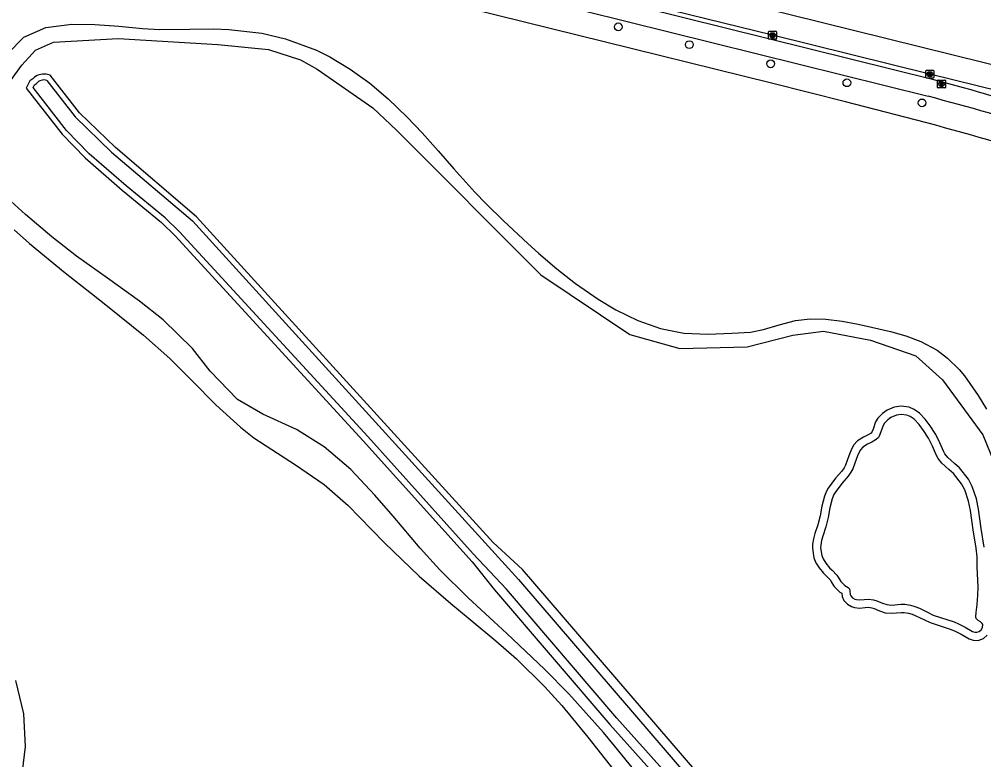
# Model space of a CAD drawing. Extents: x 162074 to 163034, y 381824 to 382557.
# Drawn here: x 162851.4 to 162973.2, y 382390.5 to 382484.1 of the extents above; entities that cross this region are included whole.
import ezdxf

# ---------------------------------------------------------------- set-up
doc = ezdxf.new("R2010")
doc.units = 0
for name, color, linetype in [('IMGEO_Boom', 7, 'Continuous'), ('IMGEO_Fietspad_gesloten', 7, 'Continuous'), ('IMGEO_Kolk', 7, 'Continuous'), ('IMGEO_Loofbos', 7, 'Continuous'), ('IMGEO_Meer_plas_ven_vijver', 7, 'Continuous'), ('IMGEO_OVBaan_gesloten', 7, 'Continuous'), ('IMGEO_Rioolput', 7, 'Continuous'), ('IMGEO_Voetpad_gesloten', 7, 'Continuous'), ('IMGEO_Voetpad_open', 7, 'Continuous'), ('IMGEO_Waterloop', 7, 'Continuous')]:
    doc.layers.add(name, color=color, linetype=linetype)

msp = doc.modelspace()

# ---------------------------------------------------------------- linework, layer by layer
at = {"layer": 'IMGEO_Boom'}
for centre in [(162927.05, 382483.1), (162936.03, 382480.85), (162946.31, 382478.43), (162955.93, 382476.03), (162965.43, 382473.49)]:
    msp.add_circle(centre, 0.489, dxfattribs=at)
at = {"layer": 'IMGEO_Fietspad_gesloten'}
for points in [[(162966.9, 382476.42), (162872, 382500), (162862.04, 382502.47), (162788.84, 382520.57), (162745.81, 382531.21)], [(162746.61, 382528.78), (162788.34, 382518.46), (162861.41, 382500.4), (162863.01, 382500), (162966.21, 382474.32)]]:
    msp.add_lwpolyline(points, dxfattribs=at)
for centre, radius, start, end in [((162847.11, 382034.16), 458.2, 72.8902, 74.8443), ((162880.97, 382150.82), 334.54, 72.5342, 75.2391)]:
    msp.add_arc(centre, radius, start, end, dxfattribs=at)
at = {"layer": 'IMGEO_Kolk'}
for p, q in [((162946.12, 382482.54), (162946.97, 382482.54)), ((162946.04, 382481.61), (162946.04, 382482.46)), ((162946.97, 382481.54), (162946.12, 382481.54)), ((162946.53, 382482.32), (162946.56, 382482.32)), ((162946.55, 382481.76), (162946.53, 382481.76)), ((162947.04, 382482.46), (162947.04, 382481.61)), ((162965.91, 382476.69), (162965.91, 382477.54)), ((162965.98, 382477.62), (162966.83, 382477.62)), ((162966.83, 382476.62), (162965.98, 382476.62)), ((162966.42, 382476.84), (162966.39, 382476.84)), ((162966.4, 382477.4), (162966.42, 382477.4)), ((162966.91, 382477.54), (162966.91, 382476.69))]:
    msp.add_line(p, q, dxfattribs=at)
for points in [[(162946.12, 382482.54), (162946.97, 382482.54)], [(162946.04, 382481.61), (162946.04, 382482.46)], [(162946.97, 382481.54), (162946.12, 382481.54)], [(162946.36, 382482.24), (162946.49, 382482.24), (162946.49, 382482.09), (162946.62, 382482.24), (162946.78, 382482.24), (162946.63, 382482.09), (162946.79, 382481.84), (162946.63, 382481.84), (162946.55, 382482), (162946.49, 382481.94), (162946.49, 382481.84), (162946.36, 382481.84), (162946.36, 382482.24)], [(162947.04, 382482.46), (162947.04, 382481.61)], [(162965.91, 382476.69), (162965.91, 382477.54)], [(162965.98, 382477.62), (162966.83, 382477.62)], [(162966.83, 382476.62), (162965.98, 382476.62)], [(162966.23, 382477.32), (162966.35, 382477.32), (162966.35, 382477.17), (162966.48, 382477.32), (162966.65, 382477.32), (162966.5, 382477.17), (162966.65, 382476.92), (162966.5, 382476.92), (162966.42, 382477.08), (162966.35, 382477.01), (162966.35, 382476.92), (162966.23, 382476.92), (162966.23, 382477.32)], [(162966.91, 382477.54), (162966.91, 382476.69)]]:
    msp.add_lwpolyline(points, dxfattribs=at)
for centre, start, end in [((162946.12, 382482.46), 91.552, 178.448), ((162946.12, 382482.46), 91.552, 178.448), ((162946.97, 382482.46), 1.552, 88.448), ((162946.97, 382482.46), 1.552, 88.448), ((162946.12, 382481.61), 181.552, 268.448), ((162946.12, 382481.61), 181.552, 268.448), ((162946.97, 382481.61), 271.552, 358.448), ((162946.97, 382481.61), 271.552, 358.448), ((162965.98, 382477.54), 91.552, 178.448), ((162965.98, 382477.54), 91.552, 178.448), ((162965.98, 382476.69), 181.552, 268.448), ((162965.98, 382476.69), 181.552, 268.448), ((162966.83, 382477.54), 1.552, 88.448), ((162966.83, 382477.54), 1.552, 88.448), ((162966.83, 382476.69), 271.552, 358.448), ((162966.83, 382476.69), 271.552, 358.448)]:
    msp.add_arc(centre, 0.0765, start, end, dxfattribs=at)
for centre, major_axis, ratio, start_param, end_param in [((162946.53, 382482.04), (-0.387, 0.002), 0.722429, 4.712389, 7.853982), ((162946.55, 382482.04), (-0.39, 0.002), 0.717154, 1.570796, 4.712389), ((162966.39, 382477.12), (-0.387, 0.002), 0.722429, 4.712389, 7.853982), ((162966.42, 382477.12), (-0.39, 0.002), 0.717154, 1.570796, 4.712389)]:
    msp.add_ellipse(centre, major_axis=major_axis, ratio=ratio, start_param=start_param, end_param=end_param, dxfattribs=at)
at = {"layer": 'IMGEO_Loofbos'}
for points in [[(162853.08, 382476.52), (162852.7, 382476.29), (162852.27, 382475.35), (162856.8, 382469.53), (162859.71, 382466.53), (162864.39, 382462.44), (162869.33, 382458.39), (162871.08, 382456.67), (162894.84, 382430.8), (162908.61, 382415.5), (162911.41, 382411.93), (162925.98, 382394.93), (162969.52, 382346.29)], [(162971.2, 382350.6), (162936.97, 382388.9), (162914.96, 382414.51), (162911.24, 382417.92), (162873.78, 382459.11), (162863.55, 382467.84), (162859.01, 382472.23), (162855.28, 382477), (162854.8, 382477.12)], [(162973.27, 382417.36), (162972.89, 382419.7), (162972.56, 382422.15), (162972.31, 382423.43), (162971.77, 382425.02), (162971.28, 382425.92), (162970.14, 382427.36), (162969.52, 382427.92), (162968.69, 382428.68), (162968.32, 382429.13), (162968.17, 382429.39), (162967.68, 382430.53), (162967.15, 382431.6), (162966.46, 382432.69), (162965.82, 382433.53), (162965.1, 382434.28), (162964.45, 382434.76), (162963.8, 382435.05), (162962.77, 382435.16), (162961.9, 382435.02), (162961, 382434.65), (162960.42, 382434.25), (162959.85, 382433.65), (162959.56, 382433.17), (162959.24, 382432.26), (162959.09, 382431.86), (162958.98, 382431.76), (162958.61, 382431.54), (162958.03, 382431.26), (162957.29, 382430.79), (162956.77, 382430.22), (162956.41, 382429.53), (162956.17, 382428.88), (162955.75, 382427.69), (162955.58, 382427.37), (162955.29, 382426.96), (162954.51, 382426.05), (162953.56, 382424.81), (162953.36, 382424.42), (162953.09, 382423.77), (162952.76, 382422.52), (162952.54, 382421.31), (162952.28, 382420.17), (162951.9, 382419.05), (162951.72, 382418.4), (162951.59, 382417.71), (162951.57, 382417.22), (162951.77, 382415.99), (162952.02, 382415.38), (162952.41, 382414.73), (162952.99, 382414.04), (162953.33, 382413.71), (162953.85, 382413.16), (162953.96, 382412.98), (162954.33, 382412.38), (162955.03, 382411.66), (162955.29, 382411.52), (162955.32, 382411.1), (162955.56, 382410.58), (162956, 382410.12), (162956.5, 382409.84), (162956.91, 382409.7), (162957.51, 382409.64), (162958.22, 382409.7), (162958.65, 382409.74), (162959.08, 382409.69), (162959.37, 382409.6), (162960.06, 382409.3), (162960.77, 382409.06), (162961.57, 382408.99), (162962.84, 382409.1), (162963.18, 382409.1), (162963.73, 382409.02), (162964.17, 382408.88), (162964.66, 382408.68), (162965.74, 382408.14), (162966.47, 382407.8), (162969.12, 382406.93), (162969.61, 382406.73), (162970.38, 382406.34), (162971.37, 382405.75), (162971.9, 382405.57), (162972.52, 382405.54), (162973.18, 382405.78), (162973.67, 382406.21)]]:
    msp.add_lwpolyline(points, dxfattribs=at)
msp.add_arc((162854.5, 382475.19), 1.95, 81.1594, 136.7274, dxfattribs=at)
at = {"layer": 'IMGEO_Meer_plas_ven_vijver'}
msp.add_lwpolyline([(162972.4, 382414.84), (162972.37, 382416.11), (162972.25, 382417.22), (162971.87, 382419.55), (162971.54, 382421.98), (162971.31, 382423.16), (162970.82, 382424.6), (162970.42, 382425.35), (162969.38, 382426.65), (162968.82, 382427.16), (162967.94, 382427.97), (162967.47, 382428.54), (162967.25, 382428.92), (162966.74, 382430.1), (162966.25, 382431.1), (162965.61, 382432.1), (162965.04, 382432.85), (162964.42, 382433.5), (162963.93, 382433.86), (162963.52, 382434.04), (162962.8, 382434.12), (162962.19, 382434.02), (162961.5, 382433.73), (162961.09, 382433.45), (162960.67, 382433.02), (162960.5, 382432.73), (162960.21, 382431.9), (162959.99, 382431.35), (162959.91, 382431.22), (162959.62, 382430.93), (162959.1, 382430.63), (162958.53, 382430.36), (162957.96, 382430), (162957.63, 382429.63), (162957.35, 382429.11), (162957.14, 382428.54), (162956.7, 382427.26), (162956.45, 382426.82), (162956.1, 382426.32), (162955.31, 382425.4), (162954.44, 382424.25), (162954.29, 382423.98), (162954.07, 382423.44), (162953.77, 382422.3), (162953.55, 382421.1), (162953.27, 382419.89), (162952.89, 382418.74), (162952.72, 382418.17), (162952.62, 382417.59), (162952.6, 382417.27), (162952.77, 382416.28), (162952.94, 382415.85), (162953.25, 382415.33), (162953.74, 382414.75), (162954.06, 382414.44), (162954.66, 382413.8), (162954.84, 382413.53), (162955.15, 382413.02), (162955.67, 382412.49), (162956.09, 382412.25), (162956.25, 382412.09), (162956.31, 382411.76), (162956.34, 382411.36), (162956.43, 382411.17), (162956.64, 382410.95), (162956.92, 382410.79), (162957.13, 382410.72), (162957.53, 382410.67), (162958.12, 382410.73), (162958.66, 382410.78), (162959.31, 382410.7), (162959.73, 382410.57), (162960.43, 382410.26), (162960.98, 382410.08), (162961.57, 382410.03), (162962.78, 382410.13), (162963.24, 382410.14), (162963.96, 382410.03), (162964.53, 382409.85), (162965.09, 382409.62), (162966.18, 382409.07), (162966.85, 382408.76), (162969.48, 382407.9), (162970.05, 382407.67), (162970.88, 382407.24), (162971.8, 382406.69), (162972.09, 382406.6), (162972.36, 382406.59), (162972.65, 382406.69), (162972.88, 382406.89), (162973.06, 382407.17), (162973.11, 382407.57), (162973.03, 382407.71), (162972.79, 382407.9), (162972.52, 382408.08), (162972.28, 382408.31), (162972.21, 382408.55), (162972.25, 382409.1), (162972.39, 382410.11), (162972.48, 382411.29), (162972.5, 382412.27), (162972.4, 382414.84)], dxfattribs=at)
at = {"layer": 'IMGEO_OVBaan_gesloten'}
for points in [[(162568.14, 382498.58), (162601.76, 382507.47), (162623.53, 382515.1), (162638.59, 382520.51), (162652.73, 382524.92), (162671.93, 382530.99), (162686.72, 382534.29), (162698.2, 382535.67), (162711.38, 382536.96), (162726.21, 382537.28), (162742.24, 382536.42), (162755.49, 382534.69), (162767.04, 382532.46), (162790.55, 382526.58), (162850.85, 382511.79), (162870.87, 382506.65), (162879.51, 382503.52), (162894.57, 382498.56), (162901.64, 382496.45), (162915.42, 382492.96), (163006.63, 382470.32), (163005.94, 382467.31)], [(163005.94, 382467.31), (163000, 382468.79), (162987.27, 382471.96), (162966.4, 382477.12), (162946.54, 382482.04), (162927.63, 382486.71), (162907.76, 382491.66)]]:
    msp.add_lwpolyline(points, dxfattribs=at)
at = {"layer": 'IMGEO_Rioolput'}
for p, q in [((162967.39, 382475.45), (162967.39, 382476.3)), ((162967.46, 382476.38), (162968.31, 382476.38)), ((162968.31, 382475.38), (162967.46, 382475.38)), ((162967.9, 382475.6), (162967.87, 382475.6)), ((162967.88, 382476.16), (162967.9, 382476.16)), ((162968.39, 382476.3), (162968.39, 382475.45))]:
    msp.add_line(p, q, dxfattribs=at)
for points in [[(162967.39, 382475.45), (162967.39, 382476.3)], [(162967.46, 382476.38), (162968.31, 382476.38)], [(162968.31, 382475.38), (162967.46, 382475.38)], [(162967.98, 382476.08), (162967.72, 382476.08), (162967.72, 382475.68)], [(162967.72, 382475.68), (162967.85, 382475.68), (162967.85, 382475.84), (162967.86, 382475.84)], [(162967.9, 382476), (162967.85, 382476), (162967.85, 382475.92)], [(162967.85, 382475.92), (162967.9, 382475.92)], [(162967.91, 382475.81), (162967.98, 382475.68), (162968.12, 382475.68), (162968.05, 382475.8)], [(162968.39, 382476.3), (162968.39, 382475.45)]]:
    msp.add_lwpolyline(points, dxfattribs=at)
for centre, radius, start, end in [((162967.46, 382476.3), 0.0765, 91.552, 178.448), ((162967.46, 382476.3), 0.0765, 91.552, 178.448), ((162967.46, 382475.45), 0.0765, 181.552, 268.448), ((162967.46, 382475.45), 0.0765, 181.552, 268.448), ((162967.86, 382475.79), 0.0533, 26.0293, 88.6989), ((162967.91, 382475.9), 0.0964, 77.0061, 93.1865), ((162967.88, 382476.11), 0.19, 274.7715, 282.9687), ((162967.92, 382475.96), 0.0378, 276.6634, 79.6772), ((162967.98, 382475.97), 0.109, 350.3612, 89.416), ((162967.97, 382475.97), 0.112, 277.5842, 350.9817), ((162967.96, 382475.75), 0.108, 29.5134, 73.7905), ((162968.31, 382476.3), 0.0765, 1.552, 88.448), ((162968.31, 382476.3), 0.0765, 1.552, 88.448), ((162968.31, 382475.45), 0.0765, 271.552, 358.448), ((162968.31, 382475.45), 0.0765, 271.552, 358.448)]:
    msp.add_arc(centre, radius, start, end, dxfattribs=at)
for centre, major_axis, ratio, start_param, end_param in [((162967.87, 382475.88), (-0.387, 0.002), 0.722429, 4.712389, 7.853982), ((162967.9, 382475.88), (-0.39, 0.002), 0.717154, 1.570796, 4.712389)]:
    msp.add_ellipse(centre, major_axis=major_axis, ratio=ratio, start_param=start_param, end_param=end_param, dxfattribs=at)
at = {"layer": 'IMGEO_Voetpad_gesloten'}
for points in [[(162849.88, 382479.71), (162851.96, 382481.8), (162854.76, 382483.03), (162858.01, 382483.44), (162860.95, 382483.41), (162863.96, 382483.18), (162866.95, 382482.91), (162869.15, 382482.78), (162872.95, 382482.79), (162875.98, 382482.83), (162877.84, 382482.78), (162882.04, 382482.29), (162885, 382481.59), (162888.92, 382480.15), (162890.61, 382479.31), (162893.2, 382477.76), (162895.66, 382475.97), (162897.99, 382474), (162900.38, 382471.7), (162902.28, 382469.69), (162904.3, 382467.43), (162906.29, 382465.16), (162908.95, 382462.21), (162910.38, 382460.72), (162912.54, 382458.6), (162915.61, 382455.73), (162916.99, 382454.5), (162919.28, 382452.53), (162921.65, 382450.66), (162924.5, 382448.67), (162926.76, 382447.33), (162929.53, 382445.99), (162932.4, 382444.98), (162935.34, 382444.4), (162938.36, 382444.27), (162941.4, 382444.4), (162943.76, 382444.5), (162945.41, 382444.85), (162947.36, 382445.44), (162949.44, 382445.99), (162951.29, 382446.21), (162953.29, 382446.16), (162955.32, 382445.9), (162957.35, 382445.51), (162959.02, 382445.15), (162961.42, 382444.6), (162963.39, 382444.05), (162965.28, 382443.34), (162967.33, 382442.24), (162968.66, 382441.21), (162970.11, 382439.78), (162970.77, 382438.99), (162972.52, 382436.51), (162973.55, 382434.77)], [(162850.27, 382476.29), (162851.7, 382478.27), (162853.44, 382480.17), (162855.72, 382481.16), (162863.87, 382481.62), (162876.47, 382480.85), (162882.86, 382480.25), (162886.9, 382478.95), (162889.03, 382477.74), (162896.06, 382472.85), (162899.03, 382470.03), (162917.25, 382451.74), (162928.52, 382444.21), (162934.84, 382442.46), (162943.32, 382442.68), (162949.11, 382444.13), (162952.99, 382444.66), (162958.93, 382443.52), (162964.64, 382441.54), (162968, 382438.5), (162973.11, 382431.53), (162978.29, 382418.82)], [(162929.35, 382388.82), (162926.58, 382392.22), (162925.18, 382393.91), (162920.8, 382398.8), (162917.73, 382401.93), (162912.99, 382406.45), (162911.34, 382407.96), (162908.11, 382410.94), (162904.52, 382414.49), (162902.04, 382417.22), (162898.62, 382421.25), (162896.31, 382423.93), (162893.26, 382427.14), (162889.92, 382430.01), (162886.42, 382432.22), (162882.16, 382434.15), (162878.95, 382435.99), (162875.51, 382439.59), (162873.26, 382442.43), (162869.55, 382446.08), (162866.58, 382448.43), (162862.53, 382451.33), (162858.63, 382454.12), (162855.51, 382456.56), (162852.17, 382459.4), (162848.9, 382462.33)], [(162850.74, 382457.46), (162852.69, 382455.73), (162857.18, 382452.02), (162860.5, 382449.41), (162862.55, 382447.8), (162867.08, 382444.13), (162870.4, 382441.17)], [(162870.4, 382441.17), (162873.24, 382438.36), (162876.22, 382435.35), (162879.32, 382432.51), (162881.01, 382431.17), (162886.27, 382427.74), (162889.89, 382425.26), (162892.92, 382422.61), (162895.88, 382419.59), (162897.53, 382417.89), (162901.92, 382413.68), (162905.89, 382410.23), (162908.34, 382408.21), (162911.58, 382405.52), (162914.21, 382403.21), (162917.72, 382399.74), (162919.92, 382397.31), (162923.19, 382393.33), (162926.51, 382389.14)], [(162851.66, 382387.93), (162852.18, 382392.16), (162851.97, 382396.28), (162850.96, 382400.47)]]:
    msp.add_lwpolyline(points, dxfattribs=at)
at = {"layer": 'IMGEO_Voetpad_open'}
msp.add_lwpolyline([(162967.15, 382470.66), (162955.76, 382473.62), (162946.4, 382475.97), (162921.87, 382482.05), (162874.77, 382493.71), (162849.34, 382500), (162787.6, 382515.27), (162760.74, 382521.91)], dxfattribs=at)
msp.add_arc((162867.02, 382099.62), 384.31, 72.1707, 74.8982, dxfattribs=at)
at = {"layer": 'IMGEO_Waterloop'}
for points in [[(162871.62, 382457.19), (162869.83, 382458.95), (162864.88, 382463.02), (162860.23, 382467.07), (162857.36, 382470.02), (162853.14, 382475.45), (162853.29, 382475.77), (162853.56, 382475.94)], [(162854.85, 382476.33), (162858.45, 382471.73), (162863.04, 382467.28), (162873.26, 382458.57), (162910.25, 382417.9), (162914.44, 382413.27), (162936.06, 382388.11), (162970.02, 382350.11), (162968.85, 382348.83), (162926.88, 382395.72), (162912.92, 382412.02), (162908.74, 382416.48), (162895.4, 382431.31), (162871.62, 382457.19)]]:
    msp.add_lwpolyline(points, dxfattribs=at)
msp.add_arc((162854.49, 382475.22), 1.17, 71.8043, 141.9693, dxfattribs=at)

doc.saveas('drawing.dxf')
